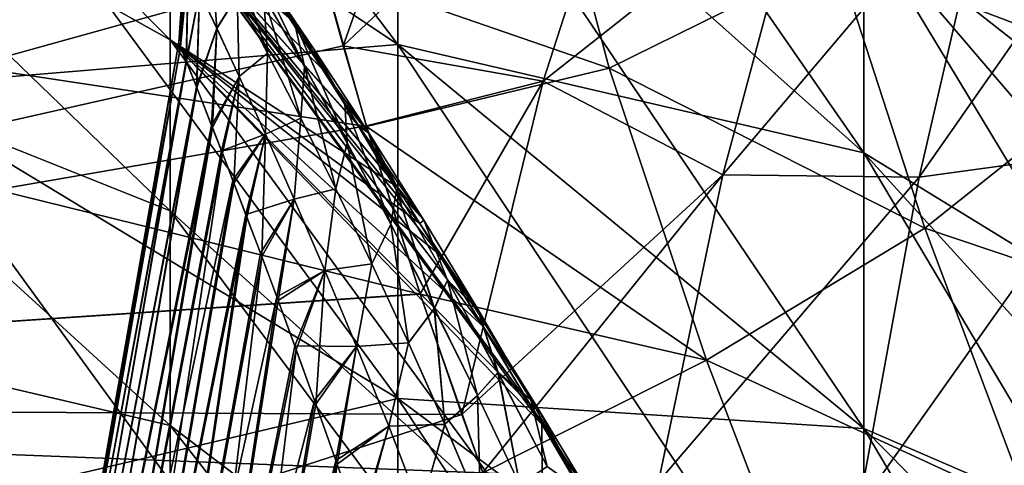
# Model space of a CAD drawing. Header units: metres. Extents: x 59 to 135, y -85 to 115.
# Tile 249 of 290: x 110.47 to 114.24, y 40.56 to 42.27. Entities that reach past the tile are written whole.
import ezdxf

# ---------------------------------------------------------------- set-up
doc = ezdxf.new("R2010")
doc.units = ezdxf.units.M
doc.layers.add('solid_20_404_502_XXX', color=7, linetype='CONTINUOUS')

msp = doc.modelspace()

# ---------------------------------------------------------------- linework, layer by layer
at = {"layer": 'solid_20_404_502_XXX'}
for points in [[(109.950691, 44.777485, 10.541992), (111.920403, 43.35083, 9.645566), (111.920403, 42.174347, 11.303664)], [(109.950691, 43.491661, 12.354188), (109.950691, 44.777485, 10.541992), (111.920403, 42.174347, 11.303664)], [(111.920403, 44.334267, 7.866168), (113.70507, 42.640625, 7.050553), (113.70507, 41.759155, 8.645451)], [(111.920403, 43.35083, 9.645566), (111.920403, 44.334267, 7.866168), (113.70507, 41.759155, 8.645451)], [(113.70507, 44.249866), (113.925545, 43.988499), (115.2855, 42.106125, 1.589378)], [(113.70507, 44.147694, 1.819408), (113.70507, 44.249866), (115.2855, 42.106125, 1.589378)], [(113.70507, 44.147694, -1.819408), (115.2855, 42.195381), (113.925545, 43.988499)], [(113.70507, 44.147694, -1.819408), (115.2855, 42.106125, -1.589378), (115.2855, 42.195381)], [(113.70507, 44.147694, 1.819408), (115.2855, 42.106125, 1.589378), (115.2855, 41.839474, 3.15877)], [(113.70507, 43.842449, 3.615936), (113.70507, 44.147694, 1.819408), (115.2855, 41.839474, 3.15877)], [(113.70507, 44.147694, -1.819408), (113.70507, 43.842449, -3.615936), (115.2855, 42.106125, -1.589378)], [(113.925545, 43.988499), (115.2855, 42.195381), (115.2855, 42.106125, 1.589378)], [(113.70507, 43.842449, 3.615936), (115.2855, 41.839474, 3.15877), (115.2855, 41.398785, 4.688437)], [(113.70507, 43.337978, 5.366991), (113.70507, 43.842449, 3.615936), (115.2855, 41.398785, 4.688437)], [(113.70507, 43.842449, -3.615936), (115.2855, 41.839474, -3.15877), (115.2855, 42.106125, -1.589378)], [(113.70507, 43.842449, -3.615936), (113.70507, 43.337978, -5.366991), (115.2855, 41.839474, -3.15877)], [(111.048538, 42.192078, -5.086257), (109.446487, 43.086151, -7.265107), (109.446487, 43.804726, -5.530313)], [(111.048538, 42.669945, -3.475307), (111.048538, 42.192078, -5.086257), (109.446487, 43.804726, -5.530313)], [(111.048538, 42.192104, 5.086186), (109.446487, 43.804726, 5.530313), (109.446487, 43.086151, 7.265107)], [(111.048538, 42.192104, 5.086186), (111.048538, 42.669964, 3.475227), (109.446487, 43.804726, 5.530313)], [(109.950691, 43.491661, 12.354188), (111.920403, 42.174347, 11.303664), (111.920403, 40.819611, 12.819613)], [(109.950691, 42.011024, 14.011024), (109.950691, 43.491661, 12.354188), (111.920403, 40.819611, 12.819613)], [(111.920403, 42.174347, -11.303664), (109.950691, 43.491661, -12.354188), (109.950691, 42.011024, -14.011024)], [(111.920403, 43.35083, -9.645566), (109.950691, 43.491661, -12.354188), (111.920403, 42.174347, -11.303664)], [(111.920403, 43.35083, 9.645566), (113.70507, 41.759155, 8.645451), (113.70507, 40.704659, 10.131627)], [(111.920403, 42.174347, 11.303664), (111.920403, 43.35083, 9.645566), (113.70507, 40.704659, 10.131627)], [(111.920403, 43.35083, -9.645566), (113.70507, 41.759155, -8.645451), (113.70507, 42.640625, -7.050553)], [(111.920403, 43.35083, -9.645566), (111.920403, 42.174347, -11.303664), (113.70507, 41.759155, -8.645451)], [(113.70507, 43.337978, 5.366991), (115.2855, 41.398785, 4.688437), (115.2855, 40.789597, 6.159145)], [(113.70507, 42.640625, 7.050553), (113.70507, 43.337978, 5.366991), (115.2855, 40.789597, 6.159145)], [(113.70507, 43.337978, -5.366991), (115.2855, 41.398785, -4.688437), (115.2855, 41.839474, -3.15877)], [(113.70507, 43.337978, -5.366991), (113.70507, 42.640625, -7.050553), (115.2855, 41.398785, -4.688437)], [(112.109016, 43.293842, 17.227287), (111.630112, 42.46524, 17.881744), (111.71096, 42.169159, 18.117256)], [(112.875046, 43.267773, 17.421062), (112.109016, 43.293842, 17.227287), (111.71096, 42.169159, 18.117256)], [(112.477425, 42.034256, 18.274385), (112.875046, 43.267773, 17.421062), (111.71096, 42.169159, 18.117256)], [(113.469391, 42.818672, 17.971815), (112.875046, 43.267773, 17.421062), (112.477425, 42.034256, 18.274385)], [(112.444031, 43.15971, -17.399206), (112.730347, 42.08313, -18.28196), (111.630524, 42.463684, -17.883003)], [(113.600555, 42.514069, -18.236814), (112.730347, 42.08313, -18.28196), (112.444031, 43.15971, -17.399206)], [(111.048538, 41.537903, -6.634021), (109.446487, 42.177856, -8.908538), (109.446487, 43.086151, -7.265107)], [(111.048538, 42.192078, -5.086257), (111.048538, 41.537903, -6.634021), (109.446487, 43.086151, -7.265107)], [(111.048538, 41.537933, 6.633959), (109.446487, 43.086151, 7.265107), (109.446487, 42.177856, 8.908538)], [(111.048538, 41.537933, 6.633959), (111.048538, 42.192104, 5.086186), (109.446487, 43.086151, 7.265107)], [(114.416557, 43.057159, -18.281448), (114.715607, 42.091801, -19.038836), (113.600555, 42.514069, -18.236814)], [(114.905609, 43.081257, 18.592827), (114.201279, 42.900349, 18.259861), (113.91674, 41.666786, 18.898983)], [(114.653458, 41.767502, 19.179806), (114.905609, 43.081257, 18.592827), (113.91674, 41.666786, 18.898983)], [(114.201279, 42.900349, 18.259861), (113.469391, 42.818672, 17.971815), (113.164856, 41.675102, 18.656321)], [(113.91674, 41.666786, 18.898983), (114.201279, 42.900349, 18.259861), (113.164856, 41.675102, 18.656321)], [(105.599998, 42.797783, 17.607544), (105.599998, 40.790501, 19.11552), (111.630112, 42.46524, 17.881744)], [(105.599998, 42.797779, -17.607548), (111.80117, 41.860817, -18.354231), (112.006294, 41.217941, -18.822487)], [(105.599998, 40.790501, -19.11552), (105.599998, 42.797779, -17.607548), (112.006294, 41.217941, -18.822487)], [(105.599998, 42.797779, -17.607548), (111.630524, 42.463684, -17.883003), (111.80117, 41.860817, -18.354231)], [(113.164856, 41.675102, 18.656321), (113.469391, 42.818672, 17.971815), (112.477425, 42.034256, 18.274385)], [(111.917725, 41.628922, 3.253714), (111.048538, 42.669964, 3.475227), (111.048538, 42.192104, 5.086186)], [(111.631813, 42.079205, 2.908232), (111.505302, 42.27483, 2.72722), (111.048538, 42.669964, 3.475227)], [(111.769196, 41.864273, 3.084187), (111.631813, 42.079205, 2.908232), (111.048538, 42.669964, 3.475227)], [(111.917725, 41.628922, 3.253714), (111.769196, 41.864273, 3.084187), (111.048538, 42.669964, 3.475227)], [(112.471741, 40.720688, -3.7419), (111.048538, 42.192078, -5.086257), (111.048538, 42.669945, -3.475307)], [(112.425034, 40.799225, -3.708203), (112.471741, 40.720688, -3.7419), (111.048538, 42.669945, -3.475307)], [(112.244072, 41.100018, -3.565484), (112.425034, 40.799225, -3.708203), (111.048538, 42.669945, -3.475307)], [(112.073891, 41.377872, -3.412577), (112.244072, 41.100018, -3.565484), (111.048538, 42.669945, -3.475307)], [(112.00515, 41.488834, -3.34494), (112.073891, 41.377872, -3.412577), (111.048538, 42.669945, -3.475307)], [(111.91507, 41.63316, -3.250851), (112.00515, 41.488834, -3.34494), (111.048538, 42.669945, -3.475307)], [(111.767128, 41.867519, -3.081697), (111.91507, 41.63316, -3.250851), (111.048538, 42.669945, -3.475307)], [(111.630356, 42.081482, -2.906236), (111.767128, 41.867519, -3.081697), (111.048538, 42.669945, -3.475307)], [(111.504166, 42.276569, -2.725518), (111.630356, 42.081482, -2.906236), (111.048538, 42.669945, -3.475307)], [(113.70507, 42.640625, 7.050553), (115.2855, 40.789597, 6.159145), (115.2855, 40.019573, 7.552398)], [(113.70507, 41.759155, 8.645451), (113.70507, 42.640625, 7.050553), (115.2855, 40.019573, 7.552398)], [(113.70507, 42.640625, -7.050553), (115.2855, 40.789597, -6.159145), (115.2855, 41.398785, -4.688437)], [(113.70507, 42.640625, -7.050553), (113.70507, 41.759155, -8.645451), (115.2855, 40.789597, -6.159145)], [(111.421471, 42.141258, 1.526125), (111.262093, 42.604351, 1.461181), (111.40641, 42.362164, 1.740759)], [(111.421471, 42.141258, 1.526125), (111.305107, 42.361351, 1.274432), (111.262093, 42.604351, 1.461181)], [(111.262421, 42.603817, -1.461933), (111.305382, 42.360844, -1.275134), (111.421684, 42.140839, -1.526529)], [(111.406662, 42.36171, -1.741184), (111.262421, 42.603817, -1.461933), (111.421684, 42.140839, -1.526529)], [(111.227379, 42.236481, 0.9082), (111.160828, 42.376549, 0.621714), (111.205078, 42.545742, 0.991521)], [(111.20536, 42.545219, -0.99247), (111.161018, 42.376148, -0.622764), (111.227608, 42.235996, -0.909019)], [(111.227379, 42.236481, 0.9082), (111.205078, 42.545742, 0.991521), (111.305107, 42.361351, 1.274432)], [(111.305382, 42.360844, -1.275134), (111.20536, 42.545219, -0.99247), (111.227608, 42.235996, -0.909019)], [(111.523911, 42.263565, 2.233375), (111.3368, 42.556889, 1.970212), (111.393318, 42.461872, 2.445197)], [(111.563034, 42.090797, 1.981253), (111.3368, 42.556889, 1.970212), (111.523911, 42.263565, 2.233375)], [(111.563034, 42.090797, 1.981253), (111.40641, 42.362164, 1.740759), (111.3368, 42.556889, 1.970212)], [(111.33709, 42.5564, -1.970663), (111.406662, 42.36171, -1.741184), (111.56324, 42.090454, -1.981538)], [(111.524139, 42.263226, -2.233668), (111.33709, 42.5564, -1.970663), (111.56324, 42.090454, -1.981538)], [(111.393288, 42.461941, -2.445169), (111.33709, 42.5564, -1.970663), (111.524139, 42.263226, -2.233668)], [(111.103874, 42.494549, -0.000647), (111.081963, 42.182777, -0.000568), (111.089043, 42.164909, -0.224175)], [(111.118431, 42.464535, 0.31585), (111.081963, 42.182777, -0.000568), (111.103874, 42.494549, -0.000647)], [(111.118546, 42.464306, -0.317053), (111.103874, 42.494549, -0.000647), (111.089043, 42.164909, -0.224175)], [(113.600555, 42.514069, -18.236814), (113.938347, 41.471733, -19.021414), (112.730347, 42.08313, -18.28196)], [(114.715607, 42.091801, -19.038836), (113.938347, 41.471733, -19.021414), (113.600555, 42.514069, -18.236814)], [(105.599998, 40.790501, 19.11552), (111.71096, 42.169159, 18.117256), (111.630112, 42.46524, 17.881744)], [(111.118431, 42.464535, 0.31585), (111.088844, 42.165394, 0.221095), (111.081963, 42.182777, -0.000568)], [(111.118431, 42.464535, 0.31585), (111.110626, 42.110596, 0.449598), (111.088844, 42.165394, 0.221095)], [(111.118546, 42.464306, -0.317053), (111.089043, 42.164909, -0.224175), (111.111282, 42.108929, -0.454698)], [(111.160828, 42.376549, 0.621714), (111.110626, 42.110596, 0.449598), (111.118431, 42.464535, 0.31585)], [(111.161018, 42.376148, -0.622764), (111.118546, 42.464306, -0.317053), (111.111282, 42.108929, -0.454698)], [(111.600616, 42.155457, -2.674719), (111.388573, 42.453476, -2.540415), (111.393288, 42.461941, -2.445169)], [(111.600616, 42.155457, -2.674719), (111.504166, 42.276569, -2.725518), (111.388573, 42.453476, -2.540415)], [(111.600616, 42.155457, -2.674719), (111.393288, 42.461941, -2.445169), (111.524139, 42.263226, -2.233668)], [(111.600662, 42.155411, 2.674761), (111.393318, 42.461872, 2.445197), (111.505302, 42.27483, 2.72722)], [(111.523911, 42.263565, 2.233375), (111.393318, 42.461872, 2.445197), (111.600662, 42.155411, 2.674761)], [(112.730347, 42.08313, -18.28196), (111.80117, 41.860817, -18.354231), (111.630524, 42.463684, -17.883003)], [(111.160828, 42.376549, 0.621714), (111.149307, 42.012657, 0.685648), (111.110626, 42.110596, 0.449598)], [(111.161018, 42.376148, -0.622764), (111.111282, 42.108929, -0.454698), (111.150955, 42.00843, -0.693852)], [(111.227379, 42.236481, 0.9082), (111.149307, 42.012657, 0.685648), (111.160828, 42.376549, 0.621714)], [(111.227608, 42.235996, -0.909019), (111.161018, 42.376148, -0.622764), (111.150955, 42.00843, -0.693852)], [(111.313286, 42.052082, 1.169943), (111.227379, 42.236481, 0.9082), (111.305107, 42.361351, 1.274432)], [(111.305382, 42.360844, -1.275134), (111.227608, 42.235996, -0.909019), (111.313499, 42.051628, -1.170528)], [(111.313286, 42.052082, 1.169943), (111.305107, 42.361351, 1.274432), (111.421471, 42.141258, 1.526125)], [(111.421684, 42.140839, -1.526529), (111.305382, 42.360844, -1.275134), (111.313499, 42.051628, -1.170528)], [(111.54895, 41.892845, 1.746395), (111.40641, 42.362164, 1.740759), (111.563034, 42.090797, 1.981253)], [(111.54895, 41.892845, 1.746395), (111.421471, 42.141258, 1.526125), (111.40641, 42.362164, 1.740759)], [(111.406662, 42.36171, -1.741184), (111.421684, 42.140839, -1.526529), (111.549126, 41.892498, -1.746674)], [(111.56324, 42.090454, -1.981538), (111.406662, 42.36171, -1.741184), (111.549126, 41.892498, -1.746674)], [(111.600616, 42.155457, -2.674719), (111.630356, 42.081482, -2.906236), (111.504166, 42.276569, -2.725518)], [(111.600662, 42.155411, 2.674761), (111.505302, 42.27483, 2.72722), (111.631813, 42.079205, 2.908232)], [(111.718193, 41.948204, 2.453187), (111.523911, 42.263565, 2.233375), (111.600662, 42.155411, 2.674761)], [(111.726669, 41.797306, 2.185188), (111.523911, 42.263565, 2.233375), (111.718193, 41.948204, 2.453187)], [(111.726669, 41.797306, 2.185188), (111.563034, 42.090797, 1.981253), (111.523911, 42.263565, 2.233375)], [(111.524139, 42.263226, -2.233668), (111.56324, 42.090454, -1.981538), (111.726845, 41.796978, -2.185381)], [(111.718399, 41.947845, -2.453394), (111.524139, 42.263226, -2.233668), (111.726845, 41.796978, -2.185381)], [(111.600616, 42.155457, -2.674719), (111.524139, 42.263226, -2.233668), (111.718399, 41.947845, -2.453394)], [(111.227379, 42.236481, 0.9082), (111.20752, 41.86401, 0.92896), (111.149307, 42.012657, 0.685648)], [(111.227608, 42.235996, -0.909019), (111.150955, 42.00843, -0.693852), (111.21067, 41.855953, -0.940122)], [(111.313286, 42.052082, 1.169943), (111.20752, 41.86401, 0.92896), (111.227379, 42.236481, 0.9082)], [(111.313499, 42.051628, -1.170528), (111.227608, 42.235996, -0.909019), (111.21067, 41.855953, -0.940122)], [(110.525391, 39.026272, -0.000235), (111.081963, 42.182777, -0.000568), (111.088844, 42.165394, 0.221095)], [(110.525391, 39.026272, -0.000235), (110.537399, 39.022388, -0.249696), (111.081963, 42.182777, -0.000568)], [(110.537399, 39.022388, -0.249696), (111.089043, 42.164909, -0.224175), (111.081963, 42.182777, -0.000568)], [(111.048538, 42.192104, 5.086186), (112.474922, 40.243492, 5.078878), (112.47197, 40.720299, 3.742061)], [(111.048538, 41.537933, 6.633959), (112.474922, 40.243492, 5.078878), (111.048538, 42.192104, 5.086186)], [(112.428375, 40.793625, 3.710646), (111.048538, 42.192104, 5.086186), (112.47197, 40.720299, 3.742061)], [(112.005157, 41.488827, 3.34493), (111.917725, 41.628922, 3.253714), (111.048538, 42.192104, 5.086186)], [(112.077072, 41.372715, 3.415609), (112.005157, 41.488827, 3.34493), (111.048538, 42.192104, 5.086186)], [(112.24749, 41.094383, 3.568368), (112.077072, 41.372715, 3.415609), (111.048538, 42.192104, 5.086186)], [(112.428375, 40.793625, 3.710646), (112.24749, 41.094383, 3.568368), (111.048538, 42.192104, 5.086186)], [(112.474922, 40.243553, -5.078734), (111.048538, 41.537903, -6.634021), (111.048538, 42.192078, -5.086257)], [(112.471741, 40.720688, -3.7419), (112.474922, 40.243553, -5.078734), (111.048538, 42.192078, -5.086257)], [(105.599998, 40.790501, 19.11552), (111.800674, 41.862484, 18.35297), (111.71096, 42.169159, 18.117256)], [(111.048538, 40.715549, -8.099372), (109.446487, 41.09127, -10.439939), (109.446487, 42.177856, -8.908538)], [(111.048538, 41.537903, -6.634021), (111.048538, 40.715549, -8.099372), (109.446487, 42.177856, -8.908538)], [(111.048538, 40.715584, 8.09932), (109.446487, 42.177856, 8.908538), (109.446487, 41.09127, 10.439939)], [(111.048538, 40.715584, 8.09932), (111.048538, 41.537933, 6.633959), (109.446487, 42.177856, 8.908538)], [(111.920403, 42.174347, -11.303664), (109.950691, 42.011024, -14.011024), (111.920403, 40.819611, -12.819613)], [(110.537354, 39.0224, 0.249234), (110.525391, 39.026272, -0.000235), (111.088844, 42.165394, 0.221095)], [(110.537354, 39.0224, 0.249234), (111.088844, 42.165394, 0.221095), (111.110626, 42.110596, 0.449598)], [(110.537399, 39.022388, -0.249696), (111.111282, 42.108929, -0.454698), (111.089043, 42.164909, -0.224175)], [(111.810814, 41.834099, -2.864898), (111.630356, 42.081482, -2.906236), (111.600616, 42.155457, -2.674719)], [(111.810814, 41.834099, -2.864898), (111.600616, 42.155457, -2.674719), (111.718399, 41.947845, -2.453394)], [(111.810837, 41.834042, 2.864901), (111.600662, 42.155411, 2.674761), (111.631813, 42.079205, 2.908232)], [(111.718193, 41.948204, 2.453187), (111.600662, 42.155411, 2.674761), (111.810837, 41.834042, 2.864901)], [(112.477425, 42.034256, 18.274385), (111.71096, 42.169159, 18.117256), (111.800674, 41.862484, 18.35297)], [(111.920403, 42.174347, 11.303664), (113.70507, 40.704659, 10.131627), (113.70507, 39.490391, 11.490392)], [(111.920403, 40.819611, 12.819613), (111.920403, 42.174347, 11.303664), (113.70507, 39.490391, 11.490392)], [(111.920403, 42.174347, -11.303664), (113.70507, 40.704659, -10.131627), (113.70507, 41.759155, -8.645451)], [(111.920403, 42.174347, -11.303664), (111.920403, 40.819611, -12.819613), (113.70507, 40.704659, -10.131627)], [(110.573257, 39.010986, 0.496498), (110.537354, 39.0224, 0.249234), (111.110626, 42.110596, 0.449598)], [(110.537399, 39.022388, -0.249696), (110.573341, 39.010956, -0.496946), (111.111282, 42.108929, -0.454698)], [(110.573257, 39.010986, 0.496498), (111.110626, 42.110596, 0.449598), (111.149307, 42.012657, 0.685648)], [(110.573341, 39.010956, -0.496946), (111.150955, 42.00843, -0.693852), (111.111282, 42.108929, -0.454698)], [(111.413651, 41.831497, 1.404611), (111.313286, 42.052082, 1.169943), (111.421471, 42.141258, 1.526125)], [(111.421684, 42.140839, -1.526529), (111.313499, 42.051628, -1.170528), (111.413818, 41.831108, -1.404955)], [(111.413651, 41.831497, 1.404611), (111.421471, 42.141258, 1.526125), (111.54895, 41.892845, 1.746395)], [(111.549126, 41.892498, -1.746674), (111.421684, 42.140839, -1.526529), (111.413818, 41.831108, -1.404955)], [(111.683357, 41.622276, 1.936829), (111.54895, 41.892845, 1.746395), (111.563034, 42.090797, 1.981253)], [(111.56324, 42.090454, -1.981538), (111.549126, 41.892498, -1.746674), (111.683502, 41.621986, -1.937012)], [(111.683357, 41.622276, 1.936829), (111.563034, 42.090797, 1.981253), (111.726669, 41.797306, 2.185188)], [(111.726845, 41.796978, -2.185381), (111.56324, 42.090454, -1.981538), (111.683502, 41.621986, -1.937012)], [(111.810814, 41.834099, -2.864898), (111.767128, 41.867519, -3.081697), (111.630356, 42.081482, -2.906236)], [(111.810837, 41.834042, 2.864901), (111.631813, 42.079205, 2.908232), (111.769196, 41.864273, 3.084187)], [(112.730347, 42.08313, -18.28196), (113.10231, 40.965874, -19.091026), (111.80117, 41.860817, -18.354231)], [(113.938347, 41.471733, -19.021414), (113.10231, 40.965874, -19.091026), (112.730347, 42.08313, -18.28196)], [(114.715607, 42.091801, -19.038836), (115.078484, 41.087082, -19.746174), (113.938347, 41.471733, -19.021414)], [(111.313286, 42.052082, 1.169943), (111.245033, 41.767513, 1.05326), (111.20752, 41.86401, 0.92896)], [(111.313499, 42.051628, -1.170528), (111.21067, 41.855953, -0.940122), (111.248787, 41.757843, -1.064751)], [(111.413651, 41.831497, 1.404611), (111.245033, 41.767513, 1.05326), (111.313286, 42.052082, 1.169943)], [(111.313499, 42.051628, -1.170528), (111.248787, 41.757843, -1.064751), (111.292809, 41.643337, -1.189862)], [(111.413818, 41.831108, -1.404955), (111.313499, 42.051628, -1.170528), (111.292809, 41.643337, -1.189862)], [(112.477425, 42.034256, 18.274385), (111.800674, 41.862484, 18.35297), (112.00573, 41.219635, 18.821299)], [(112.477425, 42.034256, 18.274385), (112.00573, 41.219635, 18.821299), (112.165619, 40.757591, 19.137501)], [(113.164856, 41.675102, 18.656321), (112.477425, 42.034256, 18.274385), (112.165619, 40.757591, 19.137501)], [(109.950691, 42.011024, 14.011024), (111.920403, 40.819611, 12.819613), (111.920403, 39.303665, 14.174346)], [(109.950691, 40.354187, 15.491662), (109.950691, 42.011024, 14.011024), (111.920403, 39.303665, 14.174346)], [(111.920403, 40.819611, -12.819613), (109.950691, 42.011024, -14.011024), (109.950691, 40.354187, -15.491662)], [(110.632935, 38.992435, 0.739217), (110.573257, 39.010986, 0.496498), (111.149307, 42.012657, 0.685648)], [(110.573341, 39.010956, -0.496946), (110.633057, 38.992393, -0.73964), (111.150955, 42.00843, -0.693852)], [(110.632935, 38.992435, 0.739217), (111.149307, 42.012657, 0.685648), (111.20752, 41.86401, 0.92896)], [(110.633057, 38.992393, -0.73964), (111.21067, 41.855953, -0.940122), (111.150955, 42.00843, -0.693852)], [(111.914993, 41.616367, 2.6339), (111.718193, 41.948204, 2.453187), (111.810837, 41.834042, 2.864901)], [(111.893387, 41.486877, 2.355779), (111.718193, 41.948204, 2.453187), (111.914993, 41.616367, 2.6339)], [(111.893387, 41.486877, 2.355779), (111.726669, 41.797306, 2.185188), (111.718193, 41.948204, 2.453187)], [(111.718399, 41.947845, -2.453394), (111.726845, 41.796978, -2.185381), (111.893555, 41.48658, -2.355943)], [(111.915192, 41.616047, -2.634074), (111.718399, 41.947845, -2.453394), (111.893555, 41.48658, -2.355943)], [(111.810814, 41.834099, -2.864898), (111.718399, 41.947845, -2.453394), (111.915192, 41.616047, -2.634074)], [(111.524178, 41.581844, 1.611962), (111.413651, 41.831497, 1.404611), (111.54895, 41.892845, 1.746395)], [(111.549126, 41.892498, -1.746674), (111.413818, 41.831108, -1.404955), (111.524307, 41.581562, -1.612186)], [(111.524178, 41.581844, 1.611962), (111.54895, 41.892845, 1.746395), (111.683357, 41.622276, 1.936829)], [(111.683502, 41.621986, -1.937012), (111.549126, 41.892498, -1.746674), (111.524307, 41.581562, -1.612186)], [(105.599998, 40.790501, 19.11552), (112.00573, 41.219635, 18.821299), (111.800674, 41.862484, 18.35297)], [(110.716003, 38.967377, 0.97497), (110.632935, 38.992435, 0.739217), (111.20752, 41.86401, 0.92896)], [(110.633057, 38.992393, -0.73964), (110.716164, 38.967331, -0.975357), (111.21067, 41.855953, -0.940122)], [(110.716003, 38.967377, 0.97497), (111.20752, 41.86401, 0.92896), (111.245033, 41.767513, 1.05326)], [(110.716164, 38.967331, -0.975357), (111.248787, 41.757843, -1.064751), (111.21067, 41.855953, -0.940122)], [(112.020554, 41.501633, -3.01978), (111.91507, 41.63316, -3.250851), (111.767128, 41.867519, -3.081697)], [(112.020554, 41.501633, -3.01978), (111.767128, 41.867519, -3.081697), (111.810814, 41.834099, -2.864898)], [(111.810837, 41.834042, 2.864901), (111.769196, 41.864273, 3.084187), (111.917725, 41.628922, 3.253714)], [(113.10231, 40.965874, -19.091026), (112.006294, 41.217941, -18.822487), (111.80117, 41.860817, -18.354231)], [(111.413651, 41.831497, 1.404611), (111.288605, 41.654236, 1.178651), (111.245033, 41.767513, 1.05326)], [(111.413651, 41.831497, 1.404611), (111.33847, 41.523754, 1.304039), (111.288605, 41.654236, 1.178651)], [(111.413818, 41.831108, -1.404955), (111.292809, 41.643337, -1.189862), (111.342987, 41.511833, -1.314643)], [(111.524178, 41.581844, 1.611962), (111.33847, 41.523754, 1.304039), (111.413651, 41.831497, 1.404611)], [(111.413818, 41.831108, -1.404955), (111.342987, 41.511833, -1.314643), (111.399475, 41.362198, -1.438306)], [(111.524307, 41.581562, -1.612186), (111.413818, 41.831108, -1.404955), (111.399475, 41.362198, -1.438306)], [(112.020554, 41.501633, -3.01978), (111.810814, 41.834099, -2.864898), (111.915192, 41.616047, -2.634074)], [(112.020546, 41.501648, 3.019771), (111.810837, 41.834042, 2.864901), (111.917725, 41.628922, 3.253714)], [(111.914993, 41.616367, 2.6339), (111.810837, 41.834042, 2.864901), (112.020546, 41.501648, 3.019771)], [(110.716003, 38.967377, 0.97497), (111.245033, 41.767513, 1.05326), (111.288605, 41.654236, 1.178651)], [(111.821518, 41.334332, 2.099617), (111.683357, 41.622276, 1.936829), (111.726669, 41.797306, 2.185188)], [(111.726845, 41.796978, -2.185381), (111.683502, 41.621986, -1.937012), (111.821655, 41.334053, -2.099774)], [(111.821518, 41.334332, 2.099617), (111.726669, 41.797306, 2.185188), (111.893387, 41.486877, 2.355779)], [(111.893555, 41.48658, -2.355943), (111.726845, 41.796978, -2.185381), (111.821655, 41.334053, -2.099774)], [(114.653458, 41.767502, 19.179806), (113.91674, 41.666786, 18.898983), (113.685135, 40.402706, 19.540821)], [(114.447014, 40.425282, 19.765148), (114.653458, 41.767502, 19.179806), (113.685135, 40.402706, 19.540821)], [(110.716164, 38.967331, -0.975357), (110.822044, 38.93668, -1.201606), (111.248787, 41.757843, -1.064751)], [(110.822044, 38.93668, -1.201606), (111.292809, 41.643337, -1.189862), (111.248787, 41.757843, -1.064751)], [(113.70507, 41.759155, 8.645451), (115.2855, 40.019573, 7.552398), (115.2855, 39.098396, 8.850676)], [(113.70507, 40.704659, 10.131627), (113.70507, 41.759155, 8.645451), (115.2855, 39.098396, 8.850676)], [(113.70507, 41.759155, -8.645451), (115.2855, 40.019573, -7.552398), (115.2855, 40.789597, -6.159145)], [(113.70507, 41.759155, -8.645451), (113.70507, 40.704659, -10.131627), (115.2855, 40.019573, -7.552398)], [(110.821854, 38.936737, 1.201246), (110.716003, 38.967377, 0.97497), (111.288605, 41.654236, 1.178651)], [(110.821854, 38.936737, 1.201246), (111.288605, 41.654236, 1.178651), (111.33847, 41.523754, 1.304039)], [(113.164856, 41.675102, 18.656321), (112.165619, 40.757591, 19.137501), (112.245857, 40.535618, 19.283628)], [(112.918381, 40.499783, 19.346254), (113.164856, 41.675102, 18.656321), (112.245857, 40.535618, 19.283628)], [(113.91674, 41.666786, 18.898983), (113.164856, 41.675102, 18.656321), (112.918381, 40.499783, 19.346254)], [(113.685135, 40.402706, 19.540821), (113.91674, 41.666786, 18.898983), (112.918381, 40.499783, 19.346254)], [(110.822044, 38.93668, -1.201606), (111.342987, 41.511833, -1.314643), (111.292809, 41.643337, -1.189862)], [(111.641373, 41.309223, 1.793113), (111.524178, 41.581844, 1.611962), (111.683357, 41.622276, 1.936829)], [(111.683502, 41.621986, -1.937012), (111.524307, 41.581562, -1.612186), (111.641487, 41.308941, -1.793277)], [(111.641373, 41.309223, 1.793113), (111.683357, 41.622276, 1.936829), (111.821518, 41.334332, 2.099617)], [(111.821655, 41.334053, -2.099774), (111.683502, 41.621986, -1.937012), (111.641487, 41.308941, -1.793277)], [(112.060341, 41.163532, 2.496394), (111.893387, 41.486877, 2.355779), (111.914993, 41.616367, 2.6339)], [(111.915192, 41.616047, -2.634074), (111.893555, 41.48658, -2.355943), (112.060509, 41.163208, -2.496523)], [(112.111031, 41.272289, 2.77979), (111.914993, 41.616367, 2.6339), (112.020546, 41.501648, 3.019771)], [(112.060341, 41.163532, 2.496394), (111.914993, 41.616367, 2.6339), (112.111031, 41.272289, 2.77979)], [(112.020554, 41.501633, -3.01978), (112.00515, 41.488834, -3.34494), (111.91507, 41.63316, -3.250851)], [(112.111221, 41.271942, -2.779924), (111.915192, 41.616047, -2.634074), (112.060509, 41.163208, -2.496523)], [(112.020554, 41.501633, -3.01978), (111.915192, 41.616047, -2.634074), (112.111221, 41.271942, -2.779924)], [(112.020546, 41.501648, 3.019771), (111.917725, 41.628922, 3.253714), (112.005157, 41.488827, 3.34493)], [(111.524178, 41.581844, 1.611962), (111.394585, 41.375244, 1.42818), (111.33847, 41.523754, 1.304039)], [(111.524178, 41.581844, 1.611962), (111.457108, 41.207645, 1.550357), (111.394585, 41.375244, 1.42818)], [(111.524307, 41.581562, -1.612186), (111.399475, 41.362198, -1.438306), (111.462303, 41.193687, -1.55984)], [(111.641373, 41.309223, 1.793113), (111.457108, 41.207645, 1.550357), (111.524178, 41.581844, 1.611962)], [(111.641487, 41.308941, -1.793277), (111.524307, 41.581562, -1.612186), (111.462303, 41.193687, -1.55984)], [(110.949524, 38.901909, 1.415442), (110.821854, 38.936737, 1.201246), (111.33847, 41.523754, 1.304039)], [(110.822044, 38.93668, -1.201606), (110.949745, 38.901852, -1.415774), (111.342987, 41.511833, -1.314643)], [(110.949524, 38.901909, 1.415442), (111.33847, 41.523754, 1.304039), (111.394585, 41.375244, 1.42818)], [(110.949745, 38.901852, -1.415774), (111.399475, 41.362198, -1.438306), (111.342987, 41.511833, -1.314643)], [(111.048538, 41.537933, 6.633959), (112.474922, 39.630733, 6.357998), (112.474922, 40.243492, 5.078878)], [(111.048538, 40.715584, 8.09932), (112.474922, 39.630733, 6.357998), (111.048538, 41.537933, 6.633959)], [(112.474922, 39.630802, -6.357874), (111.048538, 40.715549, -8.099372), (111.048538, 41.537903, -6.634021)], [(112.474922, 40.243553, -5.078734), (112.474922, 39.630802, -6.357874), (111.048538, 41.537903, -6.634021)], [(111.961037, 41.032757, 2.237211), (111.821518, 41.334332, 2.099617), (111.893387, 41.486877, 2.355779)], [(111.893555, 41.48658, -2.355943), (111.821655, 41.334053, -2.099774), (111.961174, 41.032463, -2.237337)], [(111.961037, 41.032757, 2.237211), (111.893387, 41.486877, 2.355779), (112.060341, 41.163532, 2.496394)], [(112.060509, 41.163208, -2.496523), (111.893555, 41.48658, -2.355943), (111.961174, 41.032463, -2.237337)], [(112.227501, 41.160931, -3.14324), (112.00515, 41.488834, -3.34494), (112.020554, 41.501633, -3.01978)], [(112.23275, 41.139336, -3.467192), (112.073891, 41.377872, -3.412577), (112.00515, 41.488834, -3.34494)], [(112.23275, 41.139336, -3.467192), (112.00515, 41.488834, -3.34494), (112.227501, 41.160931, -3.14324)], [(112.22747, 41.160969, 3.143217), (112.020546, 41.501648, 3.019771), (112.005157, 41.488827, 3.34493)], [(112.232727, 41.139374, 3.467174), (112.005157, 41.488827, 3.34493), (112.077072, 41.372715, 3.415609)], [(112.22747, 41.160969, 3.143217), (112.005157, 41.488827, 3.34493), (112.232727, 41.139374, 3.467174)], [(112.111031, 41.272289, 2.77979), (112.020546, 41.501648, 3.019771), (112.22747, 41.160969, 3.143217)], [(112.227501, 41.160931, -3.14324), (112.020554, 41.501633, -3.01978), (112.111221, 41.271942, -2.779924)], [(113.938347, 41.471733, -19.021414), (114.343544, 40.391525, -19.743685), (113.10231, 40.965874, -19.091026)], [(115.078484, 41.087082, -19.746174), (114.343544, 40.391525, -19.743685), (113.938347, 41.471733, -19.021414)], [(110.949524, 38.901909, 1.415442), (111.394585, 41.375244, 1.42818), (111.457108, 41.207645, 1.550357)], [(110.949745, 38.901852, -1.415774), (111.097923, 38.864277, -1.615365), (111.399475, 41.362198, -1.438306)], [(111.097923, 38.864277, -1.615365), (111.462303, 41.193687, -1.55984), (111.399475, 41.362198, -1.438306)], [(112.23275, 41.139336, -3.467192), (112.244072, 41.100018, -3.565484), (112.073891, 41.377872, -3.412577)], [(112.232727, 41.139374, 3.467174), (112.077072, 41.372715, 3.415609), (112.24749, 41.094383, 3.568368)], [(111.76255, 41.018288, 1.949805), (111.641373, 41.309223, 1.793113), (111.821518, 41.334332, 2.099617)], [(111.821655, 41.334053, -2.099774), (111.641487, 41.308941, -1.793277), (111.762657, 41.018036, -1.949943)], [(111.76255, 41.018288, 1.949805), (111.821518, 41.334332, 2.099617), (111.961037, 41.032757, 2.237211)], [(111.961174, 41.032463, -2.237337), (111.821655, 41.334053, -2.099774), (111.762657, 41.018036, -1.949943)], [(111.641373, 41.309223, 1.793113), (111.526154, 41.020393, 1.669654), (111.457108, 41.207645, 1.550357)], [(111.641487, 41.308941, -1.793277), (111.462303, 41.193687, -1.55984), (111.531456, 41.005886, -1.678238)], [(111.76255, 41.018288, 1.949805), (111.526154, 41.020393, 1.669654), (111.641373, 41.309223, 1.793113)], [(111.641487, 41.308941, -1.793277), (111.531456, 41.005886, -1.678238), (111.606926, 40.797352, -1.792742)], [(111.762657, 41.018036, -1.949943), (111.641487, 41.308941, -1.793277), (111.606926, 40.797352, -1.792742)], [(112.225517, 40.830193, 2.610194), (112.060341, 41.163532, 2.496394), (112.111031, 41.272289, 2.77979)], [(112.111221, 41.271942, -2.779924), (112.060509, 41.163208, -2.496523), (112.225677, 40.829884, -2.610295)], [(112.303986, 40.91901, 2.894801), (112.111031, 41.272289, 2.77979), (112.22747, 41.160969, 3.143217)], [(112.225517, 40.830193, 2.610194), (112.111031, 41.272289, 2.77979), (112.303986, 40.91901, 2.894801)], [(112.304169, 40.918678, -2.894902), (112.111221, 41.271942, -2.779924), (112.225677, 40.829884, -2.610295)], [(112.227501, 41.160931, -3.14324), (112.111221, 41.271942, -2.779924), (112.304169, 40.918678, -2.894902)], [(105.599998, 40.790501, 19.11552), (112.165619, 40.757591, 19.137501), (112.00573, 41.219635, 18.821299)], [(105.599998, 40.790501, -19.11552), (112.006294, 41.217941, -18.822487), (112.246452, 40.533974, -19.284697)], [(111.097679, 38.864338, 1.615069), (110.949524, 38.901909, 1.415442), (111.457108, 41.207645, 1.550357)], [(111.097679, 38.864338, 1.615069), (111.457108, 41.207645, 1.550357), (111.526154, 41.020393, 1.669654)], [(113.10231, 40.965874, -19.091026), (112.246452, 40.533974, -19.284697), (112.006294, 41.217941, -18.822487)], [(111.097923, 38.864277, -1.615365), (111.531456, 41.005886, -1.678238), (111.462303, 41.193687, -1.55984)], [(112.100182, 40.720352, 2.351973), (111.961037, 41.032757, 2.237211), (112.060341, 41.163532, 2.496394)], [(112.060509, 41.163208, -2.496523), (111.961174, 41.032463, -2.237337), (112.100311, 40.720066, -2.352076)], [(112.100182, 40.720352, 2.351973), (112.060341, 41.163532, 2.496394), (112.225517, 40.830193, 2.610194)], [(112.225677, 40.829884, -2.610295), (112.060509, 41.163208, -2.496523), (112.100311, 40.720066, -2.352076)], [(112.429955, 40.814075, 3.238683), (112.22747, 41.160969, 3.143217), (112.232727, 41.139374, 3.467174)], [(112.303986, 40.91901, 2.894801), (112.22747, 41.160969, 3.143217), (112.429955, 40.814075, 3.238683)], [(112.429993, 40.814014, -3.238703), (112.227501, 41.160931, -3.14324), (112.304169, 40.918678, -2.894902)], [(112.23275, 41.139336, -3.467192), (112.227501, 41.160931, -3.14324), (112.429993, 40.814014, -3.238703)], [(112.454056, 40.786419, 3.559508), (112.232727, 41.139374, 3.467174), (112.24749, 41.094383, 3.568368)], [(112.429955, 40.814075, 3.238683), (112.232727, 41.139374, 3.467174), (112.454056, 40.786419, 3.559508)], [(112.454094, 40.786362, -3.559526), (112.244072, 41.100018, -3.565484), (112.23275, 41.139336, -3.467192)], [(112.454094, 40.786362, -3.559526), (112.23275, 41.139336, -3.467192), (112.429993, 40.814014, -3.238703)], [(111.048538, 39.735237, -9.464106), (109.446487, 39.840054, -11.840053), (109.446487, 41.09127, -10.439939)], [(111.048538, 40.715549, -8.099372), (111.048538, 39.735237, -9.464106), (109.446487, 41.09127, -10.439939)], [(111.048538, 39.735271, 9.464064), (109.446487, 41.09127, 10.439939), (109.446487, 39.840054, 11.840053)], [(111.048538, 39.735271, 9.464064), (111.048538, 40.715584, 8.09932), (109.446487, 41.09127, 10.439939)], [(112.454094, 40.786362, -3.559526), (112.425034, 40.799225, -3.708203), (112.244072, 41.100018, -3.565484)], [(112.454056, 40.786419, 3.559508), (112.24749, 41.094383, 3.568368), (112.428375, 40.793625, 3.710646)], [(111.097679, 38.864338, 1.615069), (111.526154, 41.020393, 1.669654), (111.601685, 40.811935, 1.785231)], [(111.76255, 41.018288, 1.949805), (111.601685, 40.811935, 1.785231), (111.526154, 41.020393, 1.669654)], [(111.76255, 41.018288, 1.949805), (111.683754, 40.581947, 1.89609), (111.601685, 40.811935, 1.785231)], [(111.762657, 41.018036, -1.949943), (111.606926, 40.797352, -1.792742), (111.688744, 40.567799, -1.902397)], [(111.885651, 40.712772, 2.083966), (111.683754, 40.581947, 1.89609), (111.76255, 41.018288, 1.949805)], [(111.885765, 40.712498, -2.084079), (111.762657, 41.018036, -1.949943), (111.688744, 40.567799, -1.902397)], [(111.885651, 40.712772, 2.083966), (111.76255, 41.018288, 1.949805), (111.961037, 41.032757, 2.237211)], [(111.961174, 41.032463, -2.237337), (111.762657, 41.018036, -1.949943), (111.885765, 40.712498, -2.084079)], [(111.885651, 40.712772, 2.083966), (111.961037, 41.032757, 2.237211), (112.100182, 40.720352, 2.351973)], [(112.100311, 40.720066, -2.352076), (111.961174, 41.032463, -2.237337), (111.885765, 40.712498, -2.084079)], [(111.097923, 38.864277, -1.615365), (111.264824, 38.825508, -1.798074), (111.531456, 41.005886, -1.678238)], [(111.264824, 38.825508, -1.798074), (111.606926, 40.797352, -1.792742), (111.531456, 41.005886, -1.678238)], [(113.10231, 40.965874, -19.091026), (113.544167, 39.813545, -19.825174), (112.246452, 40.533974, -19.284697)], [(114.343544, 40.391525, -19.743685), (113.544167, 39.813545, -19.825174), (113.10231, 40.965874, -19.091026)], [(112.387474, 40.489082, 2.700018), (112.225517, 40.830193, 2.610194), (112.303986, 40.91901, 2.894801)], [(112.304169, 40.918678, -2.894902), (112.225677, 40.829884, -2.610295), (112.387611, 40.488792, -2.70009)], [(112.492264, 40.558765, 2.982418), (112.303986, 40.91901, 2.894801), (112.429955, 40.814075, 3.238683)], [(112.387474, 40.489082, 2.700018), (112.303986, 40.91901, 2.894801), (112.492264, 40.558765, 2.982418)], [(112.492424, 40.558464, -2.982487), (112.304169, 40.918678, -2.894902), (112.387611, 40.488792, -2.70009)], [(112.429993, 40.814014, -3.238703), (112.304169, 40.918678, -2.894902), (112.492424, 40.558464, -2.982487)], [(112.237656, 40.399307, 2.446085), (112.100182, 40.720352, 2.351973), (112.225517, 40.830193, 2.610194)], [(112.225677, 40.829884, -2.610295), (112.100311, 40.720066, -2.352076), (112.237778, 40.399036, -2.446161)], [(112.237656, 40.399307, 2.446085), (112.225517, 40.830193, 2.610194), (112.387474, 40.489082, 2.700018)], [(112.387611, 40.488792, -2.70009), (112.225677, 40.829884, -2.610295), (112.237778, 40.399036, -2.446161)], [(105.599998, 40.790501, -19.11552), (112.522324, 39.807674, -19.737751), (112.833549, 39.039066, -20.177687)], [(105.599998, 38.630814, -20.395731), (105.599998, 40.790501, -19.11552), (112.833549, 39.039066, -20.177687)], [(105.599998, 40.790501, -19.11552), (112.246452, 40.533974, -19.284697), (112.522324, 39.807674, -19.737751)], [(105.599998, 40.790501, 19.11552), (105.599998, 38.630821, 20.395727), (112.165619, 40.757591, 19.137501)], [(111.920403, 40.819611, -12.819613), (109.950691, 40.354187, -15.491662), (111.920403, 39.303665, -14.174346)], [(111.26458, 38.825562, 1.797831), (111.097679, 38.864338, 1.615069), (111.601685, 40.811935, 1.785231)], [(111.26458, 38.825562, 1.797831), (111.601685, 40.811935, 1.785231), (111.683754, 40.581947, 1.89609)], [(111.264824, 38.825508, -1.798074), (111.688744, 40.567799, -1.902397), (111.606926, 40.797352, -1.792742)], [(111.920403, 40.819611, 12.819613), (113.70507, 39.490391, 11.490392), (113.70507, 38.131626, 12.704659)], [(111.920403, 39.303665, 14.174346), (111.920403, 40.819611, 12.819613), (113.70507, 38.131626, 12.704659)], [(111.920403, 40.819611, -12.819613), (113.70507, 39.490391, -11.490392), (113.70507, 40.704659, -10.131627)], [(111.920403, 40.819611, -12.819613), (111.920403, 39.303665, -14.174346), (113.70507, 39.490391, -11.490392)], [(112.669106, 40.429581, -3.626124), (112.471741, 40.720688, -3.7419), (112.425034, 40.799225, -3.708203)], [(112.669106, 40.429581, -3.626124), (112.425034, 40.799225, -3.708203), (112.454094, 40.786362, -3.559526)], [(112.454056, 40.786419, 3.559508), (112.428375, 40.793625, 3.710646), (112.47197, 40.720299, 3.742061)], [(112.626839, 40.462517, 3.30919), (112.429955, 40.814075, 3.238683), (112.454056, 40.786419, 3.559508)], [(112.492264, 40.558765, 2.982418), (112.429955, 40.814075, 3.238683), (112.626839, 40.462517, 3.30919)], [(112.626877, 40.462448, -3.309207), (112.429993, 40.814014, -3.238703), (112.492424, 40.558464, -2.982487)], [(112.454094, 40.786362, -3.559526), (112.429993, 40.814014, -3.238703), (112.626877, 40.462448, -3.309207)], [(112.669067, 40.429649, 3.626111), (112.454056, 40.786419, 3.559508), (112.47197, 40.720299, 3.742061)], [(112.626839, 40.462517, 3.30919), (112.454056, 40.786419, 3.559508), (112.669067, 40.429649, 3.626111)], [(112.669106, 40.429581, -3.626124), (112.454094, 40.786362, -3.559526), (112.626877, 40.462448, -3.309207)], [(105.599998, 38.630821, 20.395727), (112.245857, 40.535618, 19.283628), (112.165619, 40.757591, 19.137501)], [(111.048538, 40.715584, 8.09932), (112.474922, 38.884811, 7.564323), (112.474922, 39.630733, 6.357998)], [(111.048538, 39.735271, 9.464064), (112.474922, 38.884811, 7.564323), (111.048538, 40.715584, 8.09932)], [(112.474922, 38.884884, -7.564219), (111.048538, 39.735237, -9.464106), (111.048538, 40.715549, -8.099372)], [(112.474922, 39.630802, -6.357874), (112.474922, 38.884884, -7.564219), (111.048538, 40.715549, -8.099372)], [(111.885651, 40.712772, 2.083966), (111.772263, 40.328461, 2.001359), (111.683754, 40.581947, 1.89609)], [(111.885765, 40.712498, -2.084079), (111.688744, 40.567799, -1.902397), (111.776825, 40.315277, -2.006414)], [(112.00914, 40.395523, 2.197502), (111.772263, 40.328461, 2.001359), (111.885651, 40.712772, 2.083966)], [(112.009239, 40.395267, -2.197592), (111.885765, 40.712498, -2.084079), (111.776825, 40.315277, -2.006414)], [(112.00914, 40.395523, 2.197502), (111.885651, 40.712772, 2.083966), (112.100182, 40.720352, 2.351973)], [(112.100311, 40.720066, -2.352076), (111.885765, 40.712498, -2.084079), (112.009239, 40.395267, -2.197592)], [(112.00914, 40.395523, 2.197502), (112.100182, 40.720352, 2.351973), (112.237656, 40.399307, 2.446085)], [(112.237778, 40.399036, -2.446161), (112.100311, 40.720066, -2.352076), (112.009239, 40.395267, -2.197592)], [(112.641457, 40.431976, -3.854344), (112.474922, 40.243553, -5.078734), (112.471741, 40.720688, -3.7419)], [(112.669106, 40.429581, -3.626124), (112.641457, 40.431976, -3.854344), (112.471741, 40.720688, -3.7419)], [(112.642776, 40.429699, 3.85517), (112.47197, 40.720299, 3.742061), (112.474922, 40.243492, 5.078878)], [(112.669067, 40.429649, 3.626111), (112.47197, 40.720299, 3.742061), (112.642776, 40.429699, 3.85517)], [(113.70507, 40.704659, 10.131627), (115.2855, 39.098396, 8.850676), (115.2855, 38.037651, 10.037651)], [(113.70507, 39.490391, 11.490392), (113.70507, 40.704659, 10.131627), (115.2855, 38.037651, 10.037651)], [(113.70507, 40.704659, -10.131627), (115.2855, 39.098396, -8.850676), (115.2855, 40.019573, -7.552398)], [(113.70507, 40.704659, -10.131627), (113.70507, 39.490391, -11.490392), (115.2855, 39.098396, -8.850676)], [(111.448151, 38.787243, 1.961704), (111.26458, 38.825562, 1.797831), (111.683754, 40.581947, 1.89609)], [(111.264824, 38.825508, -1.798074), (111.448357, 38.787205, -1.961871), (111.688744, 40.567799, -1.902397)], [(111.448151, 38.787243, 1.961704), (111.683754, 40.581947, 1.89609), (111.772263, 40.328461, 2.001359)], [(111.448357, 38.787205, -1.961871), (111.776825, 40.315277, -2.006414), (111.688744, 40.567799, -1.902397)]]:
    msp.add_3dface(points, dxfattribs=at)

doc.saveas('drawing.dxf')
